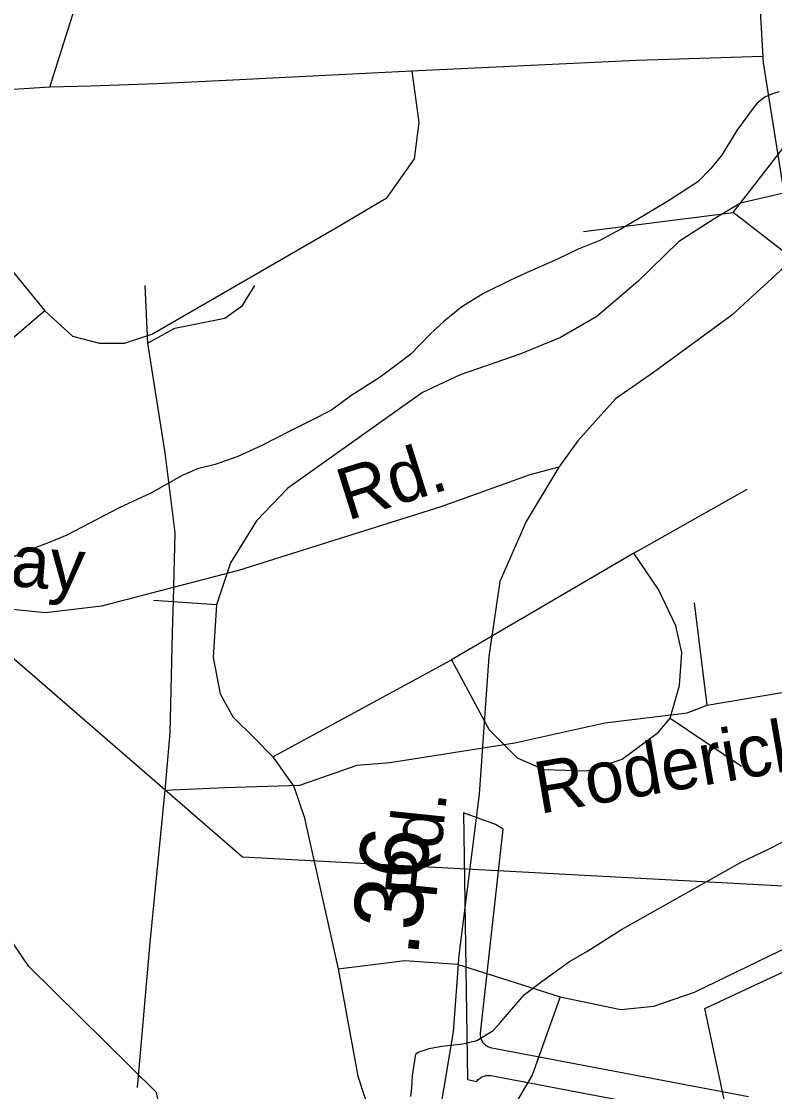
# Model space of a CAD drawing. Extents: x 2169602 to 2449496, y 721995 to 810662.
# Drawn here: x 2426456 to 2427836, y 798549 to 800511 of the extents above; entities that cross this region are included whole.
import ezdxf

# ---------------------------------------------------------------- set-up
doc = ezdxf.new("R2010")
doc.units = 0
doc.layers.add('Default', color=7, linetype='Continuous')

msp = doc.modelspace()

# ---------------------------------------------------------------- linework, layer by layer
at = {"layer": 'Default'}
for p, q in [((2426508.5, 800390.3), (2426562.1, 800561.7)), ((2427485.7, 800125.7), (2427759.5, 800160.6)), ((2426682.4, 800026.7), (2426687, 799921.4)), ((2427712.1, 799257.6), (2427689.2, 799445.3))]:
    msp.add_line(p, q, dxfattribs=at)
msp.add_lwpolyline([(2427759.5, 800160.6), (2428129.4, 800638.6), (2428352.7, 800465.8), (2427982.8, 799987.8)], close=True, dxfattribs=at)
for points in [[(2428385.7, 798194), (2428291.5, 798220.1), (2428217.8, 798251.6), (2428159.7, 798300.8), (2428086.4, 798397.1), (2428044.6, 798472.5), (2428018.4, 798707.1), (2427944.1, 799429.6), (2427923.2, 799703.9), (2427893.9, 799942.7), (2427855.2, 800185.6), (2427815.4, 800434.8), (2427807, 800583.5)], [(2427814.8, 800446.7), (2427582.8, 800439.1), (2427171.3, 800419.8)], [(2427171.3, 800419.8), (2427184.2, 800325.6), (2427175.6, 800259.2), (2427124.2, 800186.3), (2427030, 800130.6), (2426696.1, 799937.8), (2426644.7, 799920.7), (2426599.7, 799920.7), (2426550.5, 799933.6), (2426499.1, 799980.7)], [(2427171.3, 800419.8), (2426831, 800402.7), (2426704.6, 800396.3), (2426583.5, 800392.4), (2426508.5, 800390.3)], [(2426508.5, 800390.3), (2426270.1, 800375.3), (2426176.7, 800371), (2426129.6, 800371), (2426093.2, 800368.9), (2426046.1, 800366.7)], [(2426270.1, 800375.3), (2426280.8, 800289.6), (2426306.5, 800223.2), (2426360, 800150.3), (2426499.1, 799980.7)], [(2427843.7, 800381.7), (2427830, 800377.7), (2427817.5, 800371.9), (2427803.9, 800361.3), (2427794.3, 800349.5), (2427766.2, 800311.1), (2427738.5, 800265), (2427718.8, 800241.2), (2427695.3, 800216.7), (2427641.5, 800182.3), (2427595.6, 800154.3), (2427553.8, 800129.8), (2427515.8, 800109.6), (2427475.9, 800093.3), (2427438.3, 800075), (2427382.4, 800050.6), (2427352, 800036.6), (2427302.4, 800012), (2427262.8, 799988), (2427230.8, 799961.6), (2427205, 799937.5), (2427169.3, 799901.1), (2427113.3, 799858.9), (2427059.6, 799824.4), (2427024.1, 799798.1), (2426984.4, 799778.2), (2426948.1, 799759.7), (2426896.6, 799733.4), (2426852.7, 799713.3), (2426810.9, 799698.9), (2426778.9, 799690.8), (2426751, 799678.4), (2426693.4, 799646.1), (2426635.4, 799619.6), (2426581.8, 799591.2), (2426539.8, 799569.1), (2426504.3, 799554.6), (2426462.1, 799538.7), (2426430.3, 799524.4)], [(2428060.7, 800313.9), (2427853.8, 800061.2), (2427757.5, 799972.2), (2427613.6, 799867.5), (2427544.5, 799819.4), (2427475.5, 799741.9), (2427440.4, 799693.7)], [(2427865.4, 800199.2), (2427773.3, 800177.8), (2427726.2, 800149.9), (2427659.9, 800107.1), (2427584.9, 800034.2), (2427510, 799970), (2427443.7, 799931.4), (2427370.9, 799901.4), (2427259.5, 799862.9), (2427191, 799830.7), (2426944.4, 799655.5), (2426886.6, 799595.5), (2426839.5, 799518.4), (2426813.8, 799441.3)], [(2426687, 799921.4), (2426737.3, 799948.9), (2426828.8, 799967.2), (2426860.9, 799990.1), (2426883.7, 800026.7)], [(2426499.1, 799980.7), (2426413.5, 799907.8), (2426396.4, 799875.7), (2426388.1, 799792.3), (2426388.1, 799700.7)], [(2426687, 799921.4), (2426719, 799720), (2426737.3, 799573.5), (2426734.2, 799450.4)], [(2427746.9, 798517.6), (2427707.9, 798701.8), (2427987.4, 798832.2), (2427980.4, 798902.5), (2427976.4, 798940.6), (2427968.2, 799032.7), (2427953.7, 799172.2), (2427946.9, 799239.3), (2427936.4, 799348.8), (2427929.9, 799413.4), (2427922.2, 799493), (2427906.2, 799655.4), (2427895.7, 799762.5)], [(2427746.9, 798517.6), (2427707.9, 798701.8), (2427987.4, 798832.2), (2427980.4, 798902.5), (2427976.4, 798940.6), (2427968.2, 799032.7), (2427953.7, 799172.2), (2427946.9, 799239.3), (2427936.4, 799348.8), (2427929.9, 799413.4), (2427922.2, 799493), (2427906.2, 799655.4), (2427895.7, 799762.5)], [(2427440.4, 799693.7), (2427387.6, 799680.1), (2427224.4, 799621.4), (2426853.9, 799504.2), (2426602.8, 799439.2), (2426500.3, 799426.7), (2426130.9, 799464.4)], [(2427440.4, 799693.7), (2427380.8, 799594.2), (2427332.7, 799484.3), (2427312.2, 799347.1), (2427294.5, 799094.7), (2427257.3, 798799.5), (2427246.8, 798659.1), (2427213.9, 798462.3), (2427182.5, 798110.4), (2427159.5, 797868.6)], [(2427577.9, 799536), (2427785.5, 799653.8)], [(2427577.9, 799536), (2427244.1, 799341)], [(2427644.2, 799233.9), (2427661.4, 799293.9), (2427665.7, 799353.9), (2427655, 799403.1), (2427622.8, 799469.5), (2427577.9, 799536)], [(2426792.8, 797824.3), (2426716.8, 797907.8), (2426729.9, 798422.6), (2426703.8, 798547.7), (2426469.9, 798778.9), (2426401.8, 798878.7), (2426350.7, 799070), (2426381.7, 799361.3), (2426272.8, 799462), (2426260.1, 799500.2)], [(2427920.3, 798922.4), (2426861.5, 798978.8), (2426260.1, 799500.2)], [(2427712.1, 799257.6), (2427844.9, 799280.5), (2427918.1, 799289.6), (2427945.5, 799312.5), (2427954.7, 799390.3), (2427941, 799495.6)], [(2426813.8, 799441.3), (2426698.2, 799449.8)], [(2426734.2, 799450.4), (2426732.7, 799390.3), (2426728.1, 799207.2), (2426719, 799101.9)], [(2426813.8, 799441.3), (2426807.4, 799344.9), (2426820.2, 799278.5), (2426843.8, 799236), (2426882.3, 799197.5), (2426916.6, 799163.2)], [(2426916.6, 799163.2), (2427244.1, 799341)], [(2427244.1, 799341), (2427312.6, 799212.5), (2427364, 799161.1), (2427413.3, 799139.6), (2427492.5, 799137.5), (2427556.7, 799158.9), (2427622.8, 799208.2), (2427644.2, 799233.9)], [(2427293.9, 799178.4), (2427359.7, 799188.9), (2427524.5, 799225.5), (2427675.5, 799243.8), (2427712.1, 799257.6)], [(2427644.2, 799233.9), (2427774.8, 799146.1)], [(2426719, 799101.9), (2426828.8, 799106.5), (2426966.1, 799111.1), (2427071.4, 799147.7), (2427130.9, 799152.3), (2427293.9, 799178.4)], [(2426916.6, 799163.2), (2426954.9, 799108.8), (2426974.2, 799053.1), (2427036.3, 798774.6)], [(2426719, 799101.9), (2426691.5, 798822.6), (2426668.6, 798557.1)], [(2427788, 798540.1), (2427317.5, 798629.3), (2427314, 798630.2), (2427310.7, 798631.7), (2427307.5, 798633.6), (2427304.7, 798635.9), (2427302.2, 798638.7), (2427300.2, 798641.7), (2427298.7, 798645.2), (2427297.5, 798649), (2427297, 798652.8), (2427297.2, 798656.6), (2427338.7, 799030.2), (2427324.7, 799038.8), (2427266, 799060.1), (2427273.2, 798571.7), (2427290.5, 798568.2), (2427293, 798571.4), (2427296.2, 798574.1), (2427299.7, 798576.3), (2427303.5, 798577.9), (2427307.5, 798578.9), (2427311.7, 798579.1), (2427315.7, 798578.7), (2427778.5, 798490.9)], [(2427788, 798540.1), (2427317.5, 798629.3), (2427314, 798630.2), (2427310.7, 798631.7), (2427307.5, 798633.6), (2427304.7, 798635.9), (2427302.2, 798638.7), (2427300.2, 798641.7), (2427298.7, 798645.2), (2427297.5, 798649), (2427297, 798652.8), (2427297.2, 798656.6), (2427338.7, 799030.2), (2427324.7, 799038.8), (2427266, 799060.1), (2427273.2, 798571.7), (2427290.5, 798568.2), (2427293, 798571.4), (2427296.2, 798574.1), (2427299.7, 798576.3), (2427303.5, 798577.9), (2427307.5, 798578.9), (2427311.7, 798579.1), (2427315.7, 798578.7), (2427778.5, 798490.9)], [(2427169.4, 798540.3), (2427171.3, 798556.3), (2427172.7, 798578.4), (2427178.7, 798618.5), (2427184.8, 798622.4), (2427202.9, 798628.6), (2427226.4, 798632.7), (2427264.6, 798637.1), (2427290.2, 798643), (2427320.4, 798661.1), (2427332.5, 798675.1), (2427349.9, 798695.6), (2427377.8, 798727.5), (2427410, 798751.8), (2427459.8, 798788.1), (2427491.6, 798806), (2427555.3, 798846.3), (2427774.3, 798969.8), (2427824.2, 798993.9), (2427871.9, 799018.3), (2427904.1, 799034.6), (2427932, 799046.5)], [(2427443, 798723.2), (2427554.3, 798699.6), (2427614.3, 798706), (2427689.2, 798731.8), (2428000.4, 798882.7)], [(2427036.3, 798774.6), (2427158.3, 798789.6), (2427254.6, 798783.2), (2427348.8, 798753.2), (2427443, 798723.2)], [(2427036.3, 798774.6), (2427072.6, 798577.9), (2427102.6, 798485.8), (2427149.7, 798421.6), (2427226.8, 798348.7)], [(2427443, 798723.2), (2427391.6, 798579.7), (2427348.8, 798506.8), (2427226.8, 798348.7)]]:
    msp.add_lwpolyline(points, dxfattribs=at)

# ---------------------------------------------------------------- texts
for s, height, rotation, p in [('Rd.', 95, 17.3692, (2427053.2, 799595.5)), ('May', 95, 355.3109, (2426329.1, 799485)), ('Roderick Dr.', 95, 9.7857, (2427405.1, 799058.3)), ('Rd.', 95, 84.0876, (2427215.7, 798900.5)), ('.36', 125, 84.0876, (2427182.1, 798795.1))]:
    msp.add_text(s, height=height, rotation=rotation, dxfattribs=at).set_placement(p)

doc.saveas('drawing.dxf')
